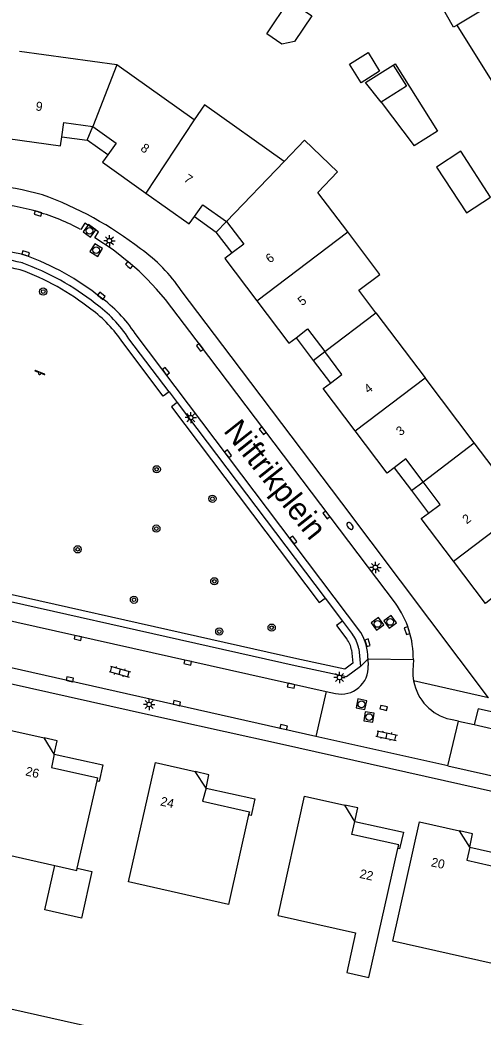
# Model space of a CAD drawing. Extents: x 124000 to 128010, y 398999 to 403000.
# Drawn here: x 127604.8 to 127655.9, y 399427 to 399537.2 of the extents above; entities that cross this region are included whole.
import ezdxf

# ---------------------------------------------------------------- set-up
doc = ezdxf.new("R2010")
doc.units = 0
for name, color, linetype in [('gg-anno-huisnummerreeks BGT', 7, 'Continuous'), ('gg-anno-openbare ruimte label', 7, 'Continuous'), ('gg-bbg-gedigitaliseerde bebouwing', 7, 'Continuous'), ('gg-bbg-gedigitaliseerde bijgebouw', 7, 'Continuous'), ('gg-bbg-hoofdgebouw', 7, 'Continuous'), ('gg-bbg-luifel en loopbrug', 7, 'Continuous'), ('gg-bbg-onder overbouw', 7, 'Continuous'), ('gg-bbg-pand overbouw', 7, 'Continuous'), ('gg-bbg-tussenscheiding', 7, 'Continuous'), ('gg-knt-verharding', 7, 'Continuous'), ('gg-knt-verharding nz', 7, 'Continuous'), ('gg-kntw-beschoeiing', 7, 'Continuous'), ('gt-grn-groengrens', 7, 'Continuous'), ('gt-grn-weggrens', 7, 'Continuous'), ('gt-symb-boom', 7, 'Continuous'), ('gt-symb-brandkraan', 7, 'Continuous'), ('gt-symb-klinker verharding', 7, 'Continuous'), ('gt-symb-kolk', 7, 'Continuous'), ('gt-symb-lichtmast', 7, 'Continuous'), ('gt-symb-rioolschacht', 7, 'Continuous'), ('gt-symb-speelvoorziening', 7, 'Continuous')]:
    doc.layers.add(name, color=color, linetype=linetype)

# ---------------------------------------------------------------- blocks, each defined once
blk = doc.blocks.new('gt0-KOLK')
at = {"layer": 'gt-symb-kolk'}
blk.add_lwpolyline([(0, 0), (0.38, 0), (0.38, 0.4), (-0.38, 0.4), (-0.38, 0), (0, 0)], dxfattribs=at)
blk = doc.blocks.new('gt0-KL1')
at = {"layer": 'gt-symb-klinker verharding'}
for p, q in [((-1.15, 0.3), (1.15, 0.3)), ((-1, -0.3), (-1, 0.3)), ((-0.5, 0.3), (-0.5, 0.45)), ((0, -0.3), (0, 0.3)), ((0.5, 0.3), (0.5, 0.45)), ((1, -0.3), (1, 0.3)), ((-1.15, -0.3), (1.15, -0.3)), ((-0.5, -0.45), (-0.5, -0.3)), ((0.5, -0.45), (0.5, -0.3))]:
    blk.add_line(p, q, dxfattribs=at)
blk = doc.blocks.new('gt0-RS')
at = {"layer": 'gt-symb-rioolschacht'}
blk.add_lwpolyline([(-0.5, -0.5), (0.5, -0.5), (0.5, 0.5), (-0.5, 0.5)], close=True, dxfattribs=at)
blk.add_circle((0, 0), 0.375, dxfattribs=at)
blk = doc.blocks.new('gt0-LMAST')
at = {"layer": 'gt-symb-lichtmast'}
for p, q in [((-0.18, 0.17), (-0.45, 0.44)), ((-0.01, 0.25), (-0.01, 0.62)), ((0.17, 0.17), (0.44, 0.44)), ((-0.26, 0), (-0.63, 0)), ((-0.18, -0.18), (-0.45, -0.45)), ((-0.01, -0.25), (-0.01, -0.63)), ((0.44, -0.45), (0.17, -0.18)), ((0.24, 0), (0.62, 0))]:
    blk.add_line(p, q, dxfattribs=at)
blk.add_circle((-0.01, 0), 0.25, dxfattribs=at)
blk = doc.blocks.new('gt0-BR')
at = {"layer": 'gt-symb-brandkraan'}
for centre, radius, start, end in [((-0.24, 0), 0.206, 107.5669, 252.4331), ((0.6, -2.66), 3, 106.892, 107.5669), ((0, -0.69), 0.938, 73.108, 106.892), ((-0.6, -2.66), 3, 72.4331, 73.108), ((0.24, 0), 0.206, 287.567, 72.4331), ((0.6, 2.66), 3, 252.4331, 253.108), ((0, 0.69), 0.938, 253.108, 286.8921), ((-0.6, 2.66), 3, 286.8921, 287.567)]:
    blk.add_arc(centre, radius, start, end, dxfattribs=at)
blk = doc.blocks.new('gt0-BOOM')
at = {"layer": 'gt-symb-boom'}
for radius in [0.4, 0.2]:
    blk.add_circle((0, 0), radius, dxfattribs=at)
blk = doc.blocks.new('gt0-SV')
at = {"layer": 'gt-symb-speelvoorziening'}
for p, q in [((-0.48, 0.26), (-0.08, 0.1)), ((0.54, -0.08), (-0.45, 0.32)), ((0.13, 0.01), (0.51, -0.14))]:
    blk.add_line(p, q, dxfattribs=at)
for centre, radius, start, end in [((-0.47, 0.29), 0.0369, 63.6251, 252.6602), ((0, -0.01), 0.128, 127.6866, 8.5986), ((0.53, -0.11), 0.0363, 243.5085, 72.5436)]:
    blk.add_arc(centre, radius, start, end, dxfattribs=at)

msp = doc.modelspace()

# ---------------------------------------------------------------- linework, layer by layer
at = {"layer": 'gg-bbg-gedigitaliseerde bebouwing'}
for p, q in [((127615.46, 399532.21), (127604.75, 399533.67)), ((127624.02, 399526.14), (127615.46, 399532.21)), ((127644.08, 399504.81), (127642.2, 399507.3)), ((127644.08, 399504.81), (127649.51, 399497.62)), ((127654.94, 399490.43), (127649.51, 399497.62)), ((127660.37, 399483.24), (127654.94, 399490.43)), ((127611.11, 399443.46), (127613.3, 399453.1)), ((127613.3, 399453.1), (127613.37, 399453.44)), ((127600.03, 399445.7), (127608.62, 399443.75))]:
    msp.add_line(p, q, dxfattribs=at)
for points in [[(127653.03, 399536.6), (127652.63, 399536.35), (127648.19, 399544.23)], [(127659.98, 399530.43), (127657.77, 399529.05), (127653.03, 399536.6)], [(127633.96, 399521.53), (127625.17, 399527.77), (127624.02, 399526.14)], [(127640.96, 399513.76), (127637.68, 399518.11), (127639.85, 399520.37), (127636.2, 399523.87), (127633.96, 399521.53)], [(127642.2, 399507.3), (127644.52, 399509.05), (127640.96, 399513.76)], [(127608.62, 399443.75), (127611.05, 399443.2), (127611.11, 399443.46)], [(127633.3, 399438.23), (127641.84, 399436.31), (127640.87, 399431.94)]]:
    msp.add_lwpolyline(points, dxfattribs=at)
at = {"layer": 'gg-bbg-gedigitaliseerde bijgebouw'}
for p, q in [((127642.93, 399530.25), (127645.99, 399532.17)), ((127644.64, 399528.08), (127642.93, 399530.25))]:
    msp.add_line(p, q, dxfattribs=at)
for points in [[(127633.71, 399534.5), (127632.04, 399535.62), (127634.52, 399539.31), (127637.02, 399537.63), (127635.1, 399534.77), (127633.71, 399534.5)], [(127641.16, 399532.27), (127643.21, 399533.56), (127644.49, 399531.51), (127642.45, 399530.23), (127641.16, 399532.27)], [(127645.99, 399532.17), (127647.45, 399529.85), (127644.64, 399528.08)]]:
    msp.add_lwpolyline(points, dxfattribs=at)
at = {"layer": 'gg-bbg-hoofdgebouw'}
msp.add_line((127603.01, 399458.86), (127607.46, 399457.85), dxfattribs=at)
for points in [[(127609.4, 399524.25), (127609.61, 399525.83), (127612.81, 399525.4)], [(127612.81, 399525.4), (127615.39, 399523.56), (127614.47, 399522.25)], [(127603.45, 399524.05), (127609.26, 399523.26), (127609.4, 399524.25)], [(127614.47, 399522.25), (127613.89, 399521.44), (127618.68, 399518.03)], [(127618.68, 399518.03), (127623.46, 399514.63), (127624.04, 399515.45)], [(127624.04, 399515.45), (127624.96, 399516.75), (127627.59, 399514.89)], [(127627.59, 399514.89), (127629.48, 399512.39), (127628.2, 399511.42)], [(127628.2, 399511.42), (127627.4, 399510.82), (127630.94, 399506.14)], [(127630.94, 399506.14), (127634.47, 399501.46), (127635.26, 399502.06)], [(127635.26, 399502.06), (127636.54, 399503.03), (127638.43, 399500.52)], [(127639.05, 399497.05), (127640.33, 399498.01), (127638.43, 399500.52)], [(127641.79, 399491.77), (127638.25, 399496.45), (127639.05, 399497.05)], [(127646.11, 399487.69), (127645.32, 399487.09), (127641.79, 399491.77)], [(127649.28, 399486.15), (127647.39, 399488.66), (127646.11, 399487.69)], [(127649.9, 399482.69), (127651.17, 399483.65), (127649.28, 399486.15)], [(127652.63, 399477.38), (127649.09, 399482.08), (127649.9, 399482.69)], [(127656.95, 399473.31), (127656.16, 399472.7), (127652.63, 399477.38)], [(127608.57, 399456.07), (127608.27, 399454.59), (127613.37, 399453.44)], [(127630.03, 399449.35), (127627.79, 399439.46), (127616.77, 399441.95), (127619.75, 399455.12), (127624.14, 399454.12)], [(127625.34, 399452.31), (127624.94, 399450.87), (127630.11, 399449.7), (127630.03, 399449.35)], [(127633.3, 399438.23), (127636.2, 399451.41), (127640.64, 399450.43)], [(127646.51, 399445.65), (127646.59, 399446.03), (127641.42, 399447.19), (127641.74, 399448.62)], [(127659.19, 399442.82), (127656.92, 399432.93), (127645.96, 399435.38), (127648.89, 399448.56), (127653.3, 399447.58)], [(127640.87, 399431.94), (127643.31, 399431.39), (127646.51, 399445.65)], [(127654.43, 399445.79), (127654.12, 399444.34), (127659.27, 399443.16), (127659.19, 399442.82)]]:
    msp.add_lwpolyline(points, dxfattribs=at)
at = {"layer": 'gg-bbg-luifel en loopbrug'}
for p, q in [((127644.64, 399528.08), (127648.3, 399523.24)), ((127612.2, 399523.87), (127612.81, 399525.4)), ((127609.4, 399524.25), (127612.2, 399523.87)), ((127614.47, 399522.25), (127612.2, 399523.87)), ((127624.04, 399515.45), (127626.46, 399513.73)), ((127627.59, 399514.89), (127626.46, 399513.73)), ((127628.2, 399511.42), (127626.46, 399513.73)), ((127635.26, 399502.06), (127637.16, 399499.55)), ((127637.16, 399499.55), (127638.43, 399500.52)), ((127637.16, 399499.55), (127639.05, 399497.05)), ((127646.11, 399487.69), (127648, 399485.19)), ((127648, 399485.19), (127649.28, 399486.15)), ((127648, 399485.19), (127649.9, 399482.69))]:
    msp.add_line(p, q, dxfattribs=at)
for points in [[(127645.99, 399532.17), (127646.21, 399532.31), (127650.89, 399524.86), (127648.3, 399523.24)], [(127650.78, 399520.91), (127654.08, 399515.85), (127656.74, 399517.59), (127653.45, 399522.65), (127650.78, 399520.91)], [(127608.57, 399456.07), (127613.94, 399454.86), (127613.54, 399453.05), (127613.3, 399453.1)], [(127625.34, 399452.31), (127630.71, 399451.11), (127630.3, 399449.29), (127630.03, 399449.35)], [(127641.74, 399448.62), (127647.11, 399447.42), (127646.7, 399445.6), (127646.51, 399445.65)], [(127654.43, 399445.79), (127659.81, 399444.58), (127659.4, 399442.77), (127659.19, 399442.82)], [(127611.11, 399443.46), (127612.7, 399443.11), (127611.57, 399437.95), (127607.54, 399438.84), (127608.62, 399443.75)]]:
    msp.add_lwpolyline(points, dxfattribs=at)
at = {"layer": 'gg-bbg-onder overbouw'}
for p, q in [((127608.57, 399456.07), (127607.46, 399457.85)), ((127625.34, 399452.31), (127624.14, 399454.12)), ((127641.74, 399448.62), (127640.64, 399450.43)), ((127654.43, 399445.79), (127653.3, 399447.58))]:
    msp.add_line(p, q, dxfattribs=at)
at = {"layer": 'gg-bbg-pand overbouw'}
for points in [[(127608.57, 399456.07), (127608.89, 399457.53), (127607.46, 399457.85)], [(127625.34, 399452.31), (127625.63, 399453.78), (127624.14, 399454.12)], [(127641.74, 399448.62), (127642.07, 399450.11), (127640.64, 399450.43)], [(127654.43, 399445.79), (127654.75, 399447.25), (127653.3, 399447.58)]]:
    msp.add_lwpolyline(points, dxfattribs=at)
at = {"layer": 'gg-bbg-tussenscheiding'}
for p, q in [((127661.35, 399541.61), (127653.03, 399536.6)), ((127615.46, 399532.21), (127612.81, 399525.4)), ((127624.02, 399526.14), (127618.68, 399518.03)), ((127627.59, 399514.89), (127633.96, 399521.53)), ((127630.94, 399506.14), (127640.96, 399513.76)), ((127638.43, 399500.52), (127644.08, 399504.81)), ((127641.79, 399491.77), (127649.51, 399497.62)), ((127649.28, 399486.15), (127654.94, 399490.43)), ((127652.63, 399477.38), (127660.37, 399483.24))]:
    msp.add_line(p, q, dxfattribs=at)
at = {"layer": 'gg-knt-verharding'}
for p, q in [((127611.95, 399514.71), (127611.49, 399514.02)), ((127642.41, 399469.49), (127617.5, 399502.51)), ((127621.25, 399496.08), (127616.8, 399501.95)), ((127621.25, 399496.08), (127622.15, 399494.89)), ((127622.15, 399494.89), (127638.46, 399473.29)), ((127544.91, 399483.96), (127638.57, 399462.98)), ((127637.46, 399458.02), (127543.83, 399479.01)), ((127638.46, 399473.29), (127640.38, 399470.74)), ((127640.38, 399470.74), (127641.5, 399469.26)), ((127642.2, 399467.68), (127642.36, 399465.73)), ((127643.2, 399466.64), (127643.2, 399466.53)), ((127643.2, 399466.53), (127643.23, 399465.83)), ((127648.21, 399466.49), (127643.2, 399466.53)), ((127638.57, 399462.98), (127637.46, 399458.02)), ((127652.03, 399454.76), (127653.19, 399459.7)), ((127653.19, 399459.7), (127654.92, 399459.32)), ((127652.03, 399454.76), (127721.38, 399439.22))]:
    msp.add_line(p, q, dxfattribs=at)
for points in [[(127615.06, 399511.76), (127613.06, 399513.09), (127613.45, 399513.77), (127611.95, 399514.71)], [(127646.23, 399472.74), (127625.65, 399500), (127620.85, 399506.29), (127619.87, 399507.42), (127618.84, 399508.51), (127617.94, 399509.4), (127616.98, 399510.23), (127615.06, 399511.76)], [(127656.51, 399462.28), (127640.32, 399483.81), (127628.09, 399500), (127622.58, 399507.27)], [(127642.36, 399465.73), (127640.83, 399464.59), (127635.18, 399465.81), (127590.95, 399475.74)], [(127743.58, 399456.54), (127725.98, 399436.42), (127633.43, 399457.19), (127621.45, 399459.83), (127601.2, 399464.36)], [(127665.51, 399456.93), (127665.89, 399458.7), (127655.38, 399461.05), (127654.92, 399459.32)]]:
    msp.add_lwpolyline(points, dxfattribs=at)
for centre, radius, start, end in [((127598.66, 399487.98), 31.07, 73.934, 96.5293), ((127593.57, 399480.21), 40.05, 52.2592, 70.0108), ((127599.06, 399489.96), 27.11, 73.4313, 84.9141), ((127599.86, 399492.33), 24.61, 61.8119, 73.6369), ((127598.1, 399481.55), 30.5, 76.2293, 94.3681), ((127598.1, 399482.32), 28.85, 76.0595, 94.3645), ((127595.38, 399483.61), 29.31, 51.4443, 70.0926), ((127608.58, 399498.1), 16.73, 33.2158, 55.3997), ((127595.36, 399483.46), 28.55, 51.6216, 70.1834), ((127604.97, 399494.36), 14.95, 33.0543, 54.5142), ((127604.86, 399494.29), 14.18, 32.6791, 54.5324), ((127637.75, 399466.61), 10.46, 359.3377, 35.8687), ((127638.55, 399467.01), 3.71, 10.3239, 37.2505), ((127637.31, 399466.55), 5.89, 0.9019, 29.9218)]:
    msp.add_arc(centre, radius, start, end, dxfattribs=at)
at = {"layer": 'gg-knt-verharding nz'}
for p, q in [((127638.57, 399462.98), (127639.6, 399462.76)), ((127653.19, 399459.7), (127652.31, 399459.9)), ((127654.92, 399459.32), (127665.51, 399456.93)), ((127652.03, 399454.76), (127637.46, 399458.02))]:
    msp.add_line(p, q, dxfattribs=at)
msp.add_lwpolyline([(127648.21, 399466.49), (127648.16, 399465.28), (127648.17, 399464.71), (127648.24, 399464.14)], dxfattribs=at)
for centre, radius, start, end in [((127640.24, 399465.69), 3, 257.747, 2.761), ((127653.46, 399465.08), 5.3, 190.1918, 257.4057)]:
    msp.add_arc(centre, radius, start, end, dxfattribs=at)
at = {"layer": 'gg-kntw-beschoeiing'}
msp.add_line((127747.68, 399395.62), (127599.37, 399428.88), dxfattribs=at)
at = {"layer": 'gt-grn-groengrens'}
for points in [[(127621.25, 399496.08), (127620.61, 399495.6), (127616.13, 399501.52)], [(127622.15, 399494.89), (127621.51, 399494.41), (127637.82, 399472.8), (127638.46, 399473.29)], [(127641.4, 399467.57), (127641.53, 399466.11), (127640.64, 399465.45), (127635.35, 399466.6), (127591.12, 399476.52), (127590.95, 399475.74)], [(127640.38, 399470.74), (127639.74, 399470.26), (127640.86, 399468.77)]]:
    msp.add_lwpolyline(points, dxfattribs=at)
for centre, radius, start, end in [((127598.08, 399482.21), 28.16, 76.1719, 94.4064), ((127595.37, 399483.46), 27.75, 51.6201, 70.1009), ((127604.79, 399494.22), 13.48, 32.7516, 54.6178), ((127638.55, 399467.02), 2.9, 10.9975, 37.2717)]:
    msp.add_arc(centre, radius, start, end, dxfattribs=at)
at = {"layer": 'gt-grn-weggrens'}
for p, q in [((127642.36, 399465.73), (127643.2, 399466.53)), ((127656.51, 399462.28), (127648.24, 399464.14))]:
    msp.add_line(p, q, dxfattribs=at)

# ---------------------------------------------------------------- block references
at = {"layer": 'gt-symb-boom'}
for p in [(127607.35, 399507.15), (127619.88, 399487.52), (127626.03, 399484.27), (127619.84, 399480.97), (127611.15, 399478.68), (127626.24, 399475.15), (127617.37, 399473.11), (127632.57, 399470.03), (127626.79, 399469.6)]:
    msp.add_blockref('gt0-BOOM', p, dxfattribs=at)
at = {"layer": 'gt-symb-brandkraan', "rotation": -49.29925519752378}
msp.add_blockref('gt0-BR', (127641.22, 399481.27), dxfattribs=at)
at = {"layer": 'gt-symb-klinker verharding'}
for p, rotation in [((127615.81, 399465.17), -15.425970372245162), ((127645.26, 399458.1), -12.646853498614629)]:
    msp.add_blockref('gt0-KL1', p, dxfattribs=dict(at, rotation=rotation))
at = {"layer": 'gt-symb-kolk'}
for p, rotation in [((127606.71, 399515.58), -16.73216022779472), ((127605.36, 399511.17), -17.039535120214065), ((127616.71, 399509.94), -40.61993954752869), ((127613.65, 399506.53), -39.93025449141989), ((127624.81, 399501.1), 127.36253068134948), ((127620.73, 399498.23), -52.92387968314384), ((127631.75, 399491.91), 127.03038960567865), ((127627.6, 399489.12), -53.004102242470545), ((127638.78, 399482.6), 127.07612031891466), ((127634.81, 399479.6), -52.92387968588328), ((127611.21, 399469.09), 167.3531465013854), ((127647.71, 399469.76), 107.33010869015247), ((127642.96, 399468.3), -72.48880443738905), ((127623.35, 399466.36), 167.40904938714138), ((127610.25, 399464.13), -12.590950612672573), ((127634.75, 399463.81), 167.70114483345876), ((127622.05, 399461.49), -12.590950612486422), ((127644.89, 399460.97), -12.827123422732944), ((127633.85, 399458.85), -12.590950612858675)]:
    msp.add_blockref('gt0-KOLK', p, dxfattribs=dict(at, rotation=rotation))
at = {"layer": 'gt-symb-lichtmast'}
for p in [(127614.66, 399512.77), (127623.64, 399493.23), (127644.03, 399476.69), (127640.07, 399464.52), (127619.05, 399461.54)]:
    msp.add_blockref('gt0-LMAST', p, dxfattribs=at)
at = {"layer": 'gt-symb-rioolschacht'}
for p, rotation in [((127612.46, 399513.86), -35.02487327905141), ((127613.2, 399511.73), -121.33720572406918), ((127645.65, 399470.66), 36.090567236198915), ((127644.26, 399470.44), -54.19589409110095), ((127642.48, 399461.56), -101.47848203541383), ((127643.33, 399460.15), -8.397572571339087)]:
    msp.add_blockref('gt0-RS', p, dxfattribs=dict(at, rotation=rotation))
at = {"layer": 'gt-symb-speelvoorziening'}
msp.add_blockref('gt0-SV', (127606.95, 399498.12), dxfattribs=at)

# ---------------------------------------------------------------- texts
at = {"layer": 'gg-anno-huisnummerreeks BGT'}
for s, rotation, p in [('9', 352.2, (127606.47, 399527.17)), ('8', 324.6, (127618.01, 399522.8)), ('7', 324.6, (127622.79, 399519.4)), ('6', 37.1, (127632.37, 399510.24)), ('5', 37.1, (127635.92, 399505.53)), ('4', 37.1, (127643.24, 399495.84)), ('3', 37.1, (127646.77, 399491.16)), ('2', 37, (127654.1, 399481.43)), ('26', 347.2, (127605.33, 399453.72)), ('24', 347.2, (127620.22, 399450.4)), ('20', 347.5, (127650.1, 399443.68)), ('22', 347.4, (127642.21, 399442.4))]:
    msp.add_text(s, height=1, rotation=rotation, dxfattribs=at).set_placement(p)
at = {"layer": 'gg-anno-openbare ruimte label'}
msp.add_text('Niftrikplein', height=2.5, rotation=308.4, dxfattribs=at).set_placement((127627.17, 399491.75))

doc.saveas('drawing.dxf')
